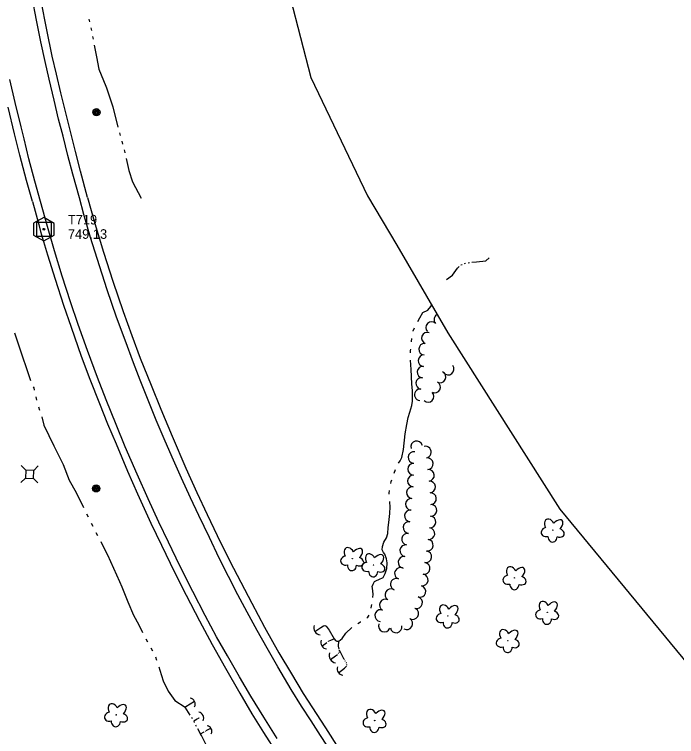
# Model space of a CAD drawing. Extents: x 589250 to 1188077, y 162953 to 363065.
# Drawn here: x 594210.4 to 594624.7, y 186827.2 to 187279.3 of the extents above; entities that cross this region are included whole.
import ezdxf

# ---------------------------------------------------------------- set-up
doc = ezdxf.new("R2010")
doc.units = 0
for name, color, linetype in [('E_DRN', 7, 'Continuous'), ('E_LAND_TreeLine_P', 7, 'Continuous'), ('E_LAND_Vegetation', 7, 'Continuous'), ('E_MAP_Control', 7, 'Continuous'), ('E_MAP_Limits', 7, 'Continuous'), ('E_MISCPROP', 7, 'Continuous'), ('E_RDWY', 7, 'Continuous'), ('E_RDWY_Gravel', 7, 'Continuous'), ('E_UTL_AG_Bold', 7, 'Continuous'), ('E_WTR_FlowLine', 7, 'Continuous')]:
    doc.layers.add(name, color=color, linetype=linetype)

msp = doc.modelspace()

# ---------------------------------------------------------------- linework, layer by layer
at = {"layer": 'E_DRN'}
for centre, radius, start, end in [((594402.08, 186895.22), 4.38, 158.5373, 264.7975), ((594406.2, 186886.09), 4.07, 157.5895, 263.8497), ((594411.79, 186877.94), 4.51, 158.3606, 264.6208), ((594416.2, 186869.48), 3.8, 159.122, 265.3822), ((594319.8, 186847.52), 3.75, 334.5552, 80.8154), ((594325.1, 186838.76), 3.75, 334.5552, 80.8154), ((594330.45, 186830.52), 3.5, 334.7233, 80.9835)]:
    msp.add_arc(centre, radius, start, end, dxfattribs=at)
at = {"layer": 'E_LAND_TreeLine_P'}
for centre, radius, start, end in [((594476.5, 187088.28), 3.58, 117.8884, 224.5967), ((594471.39, 187083.24), 3.58, 44.5967, 224.5967), ((594468.72, 187076.64), 3.58, 69.5227, 249.5227), ((594466.98, 187069.7), 3.58, 87.0525, 267.0525), ((594466.61, 187062.54), 3.58, 87.0525, 267.0525), ((594465.99, 187055.4), 3.58, 84.9847, 264.9847), ((594481.83, 187057.19), 3.58, 219.1001, 39.1001), ((594465.12, 187048.28), 3.58, 82.9427, 262.9427), ((594476.7, 187052.31), 3.58, 242.7954, 62.7954), ((594473.42, 187045.93), 3.58, 242.7954, 62.7954), ((594464.32, 187041.16), 3.58, 84.3016, 264.3016), ((594469.31, 187040.17), 3.58, 224.9076, 44.9076), ((594462.1, 187008.54), 3.66, 15.019, 195.019), ((594467.48, 187005.29), 3.66, 280.3126, 100.3126), ((594460.42, 187001.9), 3.66, 82.5397, 262.5397), ((594468.68, 186998.07), 3.66, 275.8297, 95.8297), ((594460.2, 186994.58), 3.66, 88.7988, 268.7988), ((594469.43, 186990.78), 3.66, 275.8297, 95.8297), ((594460.05, 186987.26), 3.66, 88.7988, 268.7988), ((594459.44, 186979.96), 3.66, 84.912, 264.912), ((594470.13, 186983.48), 3.66, 274.6812, 94.6812), ((594470.73, 186976.18), 3.66, 274.6812, 94.6812), ((594458.79, 186972.66), 3.66, 84.912, 264.912), ((594471, 186968.88), 3.66, 265.3155, 85.3155), ((594458.14, 186965.36), 3.66, 83.3297, 263.3297), ((594457.29, 186958.08), 3.66, 83.3297, 263.3297), ((594470.4, 186961.57), 3.66, 265.3155, 85.3155), ((594469.75, 186954.28), 3.66, 262.1939, 82.1939), ((594456.37, 186950.81), 3.66, 81.355, 261.355), ((594468.76, 186947.02), 3.66, 262.1939, 82.1939), ((594455.27, 186943.57), 3.66, 81.355, 261.355), ((594467.76, 186939.76), 3.66, 262.1939, 82.1939), ((594454.17, 186936.32), 3.66, 81.355, 261.355), ((594466.69, 186932.51), 3.66, 261.4464, 81.4464), ((594451.93, 186929.37), 3.66, 69.4824, 249.4824), ((594449.36, 186922.51), 3.66, 69.4824, 249.4824), ((594465.6, 186925.26), 3.66, 261.4464, 81.4464), ((594464.08, 186918.11), 3.66, 253.683, 73.683), ((594445.91, 186916.06), 3.66, 60.7676, 240.7676), ((594442.44, 186909.6), 3.66, 63.4791, 243.4791), ((594462.02, 186911.08), 3.66, 253.683, 73.683), ((594459.59, 186904.2), 3.66, 239.8191, 59.8191), ((594439.56, 186902.96), 3.66, 84.1881, 264.1881), ((594441.87, 186896.41), 3.66, 159.3587, 339.3587), ((594455.91, 186897.87), 3.66, 239.8191, 59.8191), ((594449.23, 186895.84), 3.66, 189.9026, 9.9026)]:
    msp.add_arc(centre, radius, start, end, dxfattribs=at)
at = {"layer": 'E_LAND_Vegetation'}
for centre in [(594547.22, 186956.44), (594421.79, 186938.55), (594435.07, 186934.65), (594523.38, 186926.59), (594481.59, 186902.68), (594543.77, 186904.96), (594519.13, 186887.26), (594274.06, 186840.83), (594435.84, 186837.27)]:
    msp.add_circle(centre, 0.128, dxfattribs=at)
for centre, major_axis, ratio in [((594545.33, 186959.42), (2.02, -3.7), 0.691916), ((594549.83, 186959.03), (-3.23, -3.49), 0.560249), ((594543.49, 186955.28), (3.49, 0.93), 0.782863), ((594550.88, 186954.79), (-3.39, 1.28), 0.716896), ((594547.09, 186952.45), (0.11, 3.45), 0.832022), ((594419.94, 186941.55), (1.97, -3.73), 0.691916), ((594424.44, 186941.1), (-3.28, -3.44), 0.560249), ((594418.05, 186937.44), (3.51, 0.88), 0.782863), ((594425.43, 186936.85), (-3.37, 1.33), 0.716896), ((594433.22, 186937.65), (1.97, -3.73), 0.691916), ((594437.72, 186937.2), (-3.28, -3.44), 0.560249), ((594421.6, 186934.57), (0.16, 3.45), 0.832022), ((594431.32, 186933.54), (3.51, 0.88), 0.782863), ((594438.71, 186932.95), (-3.37, 1.33), 0.716896), ((594521.48, 186929.57), (2.02, -3.7), 0.691916), ((594434.88, 186930.67), (0.16, 3.45), 0.832022), ((594525.99, 186929.18), (-3.23, -3.49), 0.560249), ((594519.65, 186925.44), (3.49, 0.93), 0.782863), ((594527.04, 186924.95), (-3.39, 1.28), 0.716896), ((594523.24, 186922.61), (0.11, 3.45), 0.832022), ((594541.87, 186907.94), (2.02, -3.7), 0.691916), ((594546.38, 186907.55), (-3.23, -3.49), 0.560249), ((594479.69, 186905.66), (2.02, -3.7), 0.691916), ((594484.2, 186905.27), (-3.23, -3.49), 0.560249), ((594477.85, 186901.52), (3.49, 0.93), 0.782863), ((594485.25, 186901.04), (-3.39, 1.28), 0.716896), ((594540.03, 186903.81), (3.49, 0.93), 0.782863), ((594547.42, 186903.32), (-3.39, 1.28), 0.716896), ((594481.45, 186898.7), (0.11, 3.45), 0.832022), ((594543.63, 186900.98), (0.11, 3.45), 0.832022), ((594517.23, 186890.24), (2.02, -3.7), 0.691916), ((594521.74, 186889.85), (-3.23, -3.49), 0.560249), ((594515.4, 186886.11), (3.49, 0.93), 0.782863), ((594522.79, 186885.62), (-3.39, 1.28), 0.716896), ((594519, 186883.28), (0.11, 3.45), 0.832022), ((594272.21, 186843.83), (1.97, -3.73), 0.691916), ((594276.71, 186843.38), (-3.28, -3.44), 0.560249), ((594433.98, 186840.28), (1.97, -3.73), 0.691916), ((594438.49, 186839.82), (-3.28, -3.44), 0.560249), ((594270.32, 186839.72), (3.51, 0.88), 0.782863), ((594277.7, 186839.13), (-3.37, 1.33), 0.716896), ((594432.09, 186836.17), (3.51, 0.88), 0.782863), ((594273.87, 186836.85), (0.16, 3.45), 0.832022), ((594439.47, 186835.58), (-3.37, 1.33), 0.716896), ((594435.65, 186833.29), (0.16, 3.45), 0.832022)]:
    msp.add_ellipse(centre, major_axis=major_axis, ratio=ratio, start_param=1.570796, end_param=4.712389, dxfattribs=at)
at = {"layer": 'E_MAP_Control'}
for p, q in [((594224.38, 187140.29), (594224.38, 187149.29)), ((594224.38, 187149.29), (594233.38, 187149.29)), ((594224.38, 187140.29), (594224.38, 187149.29)), ((594224.38, 187149.29), (594233.38, 187149.29)), ((594224.38, 187140.29), (594224.38, 187149.29)), ((594224.38, 187149.29), (594233.38, 187149.29)), ((594233.38, 187149.29), (594233.38, 187140.29)), ((594233.38, 187149.29), (594233.38, 187140.29)), ((594233.38, 187149.29), (594233.38, 187140.29)), ((594233.38, 187140.29), (594224.38, 187140.29)), ((594233.38, 187140.29), (594224.38, 187140.29)), ((594233.38, 187140.29), (594224.38, 187140.29))]:
    msp.add_line(p, q, dxfattribs=at)
msp.add_lwpolyline([(594222.46, 187148.55), (594222.46, 187141.16), (594228.92, 187137.44), (594235.32, 187141.1), (594235.32, 187148.43), (594228.8, 187152.15)], close=True, dxfattribs=at)
msp.add_lwpolyline([(594222.46, 187148.55), (594222.46, 187141.16), (594228.92, 187137.44), (594235.32, 187141.1), (594235.32, 187148.43), (594228.8, 187152.15)], close=True, dxfattribs=at)
msp.add_lwpolyline([(594222.46, 187148.55), (594222.46, 187141.16), (594228.92, 187137.44), (594235.32, 187141.1), (594235.32, 187148.43), (594228.8, 187152.15)], close=True, dxfattribs=at)
msp.add_circle((594228.88, 187144.79), 0.546, dxfattribs=at)
msp.add_circle((594228.88, 187144.79), 0.546, dxfattribs=at)
msp.add_circle((594228.88, 187144.79), 0.546, dxfattribs=at)
at = {"layer": 'E_MAP_Limits'}
for p, q in [((594373.82, 187325.12), (594395.8, 187239.8)), ((594395.8, 187239.8), (594431.31, 187165.74)), ((594431.31, 187165.74), (594449.68, 187134.85)), ((594449.68, 187134.85), (594481.52, 187079.89)), ((594481.52, 187079.89), (594551.59, 186969.61)), ((594551.59, 186969.61), (594648.57, 186851.99))]:
    msp.add_line(p, q, dxfattribs=at)
at = {"layer": 'E_MISCPROP'}
for centre, radius in [((594261.74, 187218.05), 2.23), ((594261.74, 187218.05), 1.67), ((594261.74, 187218.05), 1.12), ((594261.74, 187218.05), 0.558), ((594261.56, 186982.57), 2.23), ((594261.56, 186982.57), 1.67), ((594261.56, 186982.57), 1.12), ((594261.56, 186982.57), 0.558)]:
    msp.add_circle(centre, radius, dxfattribs=at)
at = {"layer": 'E_RDWY'}
for p, q in [((594224.19, 187275.67), (594221.22, 187291.6)), ((594226.94, 187262.03), (594224.19, 187275.67)), ((594229.61, 187249.88), (594226.94, 187262.03)), ((594232.12, 187238.81), (594229.61, 187249.88)), ((594210.82, 187224.19), (594207.49, 187238.56)), ((594235.21, 187225.55), (594232.12, 187238.81)), ((594214.56, 187208.9), (594210.82, 187224.19)), ((594238.09, 187213.63), (594235.21, 187225.55)), ((594240.86, 187203.07), (594238.09, 187213.63)), ((594216.44, 187201.35), (594214.56, 187208.9)), ((594219.51, 187188.84), (594216.44, 187201.35)), ((594243.86, 187190.87), (594240.86, 187203.07)), ((594223.18, 187174.9), (594219.51, 187188.84)), ((594247.03, 187179.22), (594243.86, 187190.87)), ((594251.14, 187164.46), (594247.03, 187179.22)), ((594226.76, 187162.22), (594223.18, 187174.9)), ((594253.85, 187154.02), (594251.14, 187164.46)), ((594231.11, 187146.54), (594226.76, 187162.22)), ((594258.03, 187139.7), (594253.85, 187154.02)), ((594235.5, 187131.31), (594231.11, 187146.54)), ((594262.12, 187126.42), (594258.03, 187139.7)), ((594240.4, 187115.39), (594235.5, 187131.31)), ((594268.52, 187106.83), (594262.12, 187126.42)), ((594245.5, 187099.4), (594240.4, 187115.39)), ((594274.37, 187089.81), (594268.52, 187106.83)), ((594250.35, 187085.22), (594245.5, 187099.4)), ((594279.65, 187075.31), (594274.37, 187089.81)), ((594256.14, 187068.87), (594250.35, 187085.22)), ((594285.02, 187061.12), (594279.65, 187075.31)), ((594262.36, 187052.03), (594256.14, 187068.87)), ((594289.17, 187050.29), (594285.02, 187061.12)), ((594267.83, 187037.94), (594262.36, 187052.03)), ((594294.08, 187037.77), (594289.17, 187050.29)), ((594274.03, 187022.57), (594267.83, 187037.94)), ((594299.1, 187025.27), (594294.08, 187037.77)), ((594304.06, 187013.63), (594299.1, 187025.27)), ((594279.79, 187008.63), (594274.03, 187022.57)), ((594309.07, 187002.03), (594304.06, 187013.63)), ((594287.17, 186991.5), (594279.79, 187008.63)), ((594314.92, 186988.92), (594309.07, 187002.03)), ((594294.07, 186976.04), (594287.17, 186991.5)), ((594320.57, 186976.64), (594314.92, 186988.92)), ((594300.8, 186961.38), (594294.07, 186976.04)), ((594325.87, 186965.66), (594320.57, 186976.64)), ((594332.46, 186951.76), (594325.87, 186965.66)), ((594306.82, 186948.99), (594300.8, 186961.38)), ((594313.94, 186934.07), (594306.82, 186948.99)), ((594338.56, 186939), (594332.46, 186951.76)), ((594344.35, 186927.5), (594338.56, 186939)), ((594321.98, 186917.98), (594313.94, 186934.07)), ((594350.24, 186916.04), (594344.35, 186927.5)), ((594329.8, 186902.99), (594321.98, 186917.98)), ((594356.07, 186905), (594350.24, 186916.04)), ((594336.94, 186889.72), (594329.8, 186902.99)), ((594362.3, 186893.61), (594356.07, 186905)), ((594368.48, 186882.48), (594362.3, 186893.61)), ((594343.65, 186877.76), (594336.94, 186889.72)), ((594375.12, 186870.88), (594368.48, 186882.48)), ((594351.14, 186864.71), (594343.65, 186877.76)), ((594383.59, 186856.65), (594375.12, 186870.88)), ((594358.34, 186852.5), (594351.14, 186864.71)), ((594366.47, 186839.42), (594358.34, 186852.5)), ((594390, 186846.32), (594383.59, 186856.65)), ((594396.12, 186836.98), (594390, 186846.32)), ((594374.73, 186826.03), (594366.47, 186839.42)), ((594401.93, 186827.88), (594396.12, 186836.98)), ((594409.73, 186816.05), (594401.93, 186827.88))]:
    msp.add_line(p, q, dxfattribs=at)
at = {"layer": 'E_RDWY_Gravel'}
for p, q in [((594230.63, 187269.71), (594227.23, 187287.49)), ((594234.12, 187253.24), (594230.63, 187269.71)), ((594236.65, 187241.91), (594234.12, 187253.24)), ((594239.43, 187230.1), (594236.65, 187241.91)), ((594242.94, 187216.01), (594239.43, 187230.1)), ((594210.52, 187204.61), (594206.46, 187221.11)), ((594245.68, 187205.14), (594242.94, 187216.01)), ((594248.62, 187193.53), (594245.68, 187205.14)), ((594213.83, 187191.16), (594210.52, 187204.61)), ((594251.8, 187181.19), (594248.62, 187193.53)), ((594218.01, 187175.35), (594213.83, 187191.16)), ((594256.11, 187164.6), (594251.8, 187181.19)), ((594221.66, 187162.16), (594218.01, 187175.35)), ((594256.11, 187164.6), (594260.79, 187148.36)), ((594221.66, 187162.16), (594225.63, 187147.82)), ((594225.63, 187147.82), (594226.8, 187143.42)), ((594260.79, 187148.36), (594266.19, 187130.39)), ((594226.8, 187143.42), (594231.13, 187128.86)), ((594231.13, 187128.86), (594235.83, 187113.5)), ((594266.19, 187130.39), (594272.05, 187112.36)), ((594235.83, 187113.5), (594241.13, 187097.21)), ((594272.05, 187112.36), (594278.53, 187093.28)), ((594241.13, 187097.21), (594245.86, 187083.55)), ((594278.53, 187093.28), (594283.83, 187078.21)), ((594245.86, 187083.55), (594252.13, 187065.28)), ((594283.83, 187078.21), (594289.02, 187064.18)), ((594252.13, 187065.28), (594257.7, 187050.86)), ((594289.02, 187064.18), (594295.96, 187047.17)), ((594257.7, 187050.86), (594263.72, 187035.62)), ((594295.96, 187047.17), (594302.04, 187032.27)), ((594263.72, 187035.62), (594268.73, 187022.89)), ((594302.04, 187032.27), (594309.03, 187015.2)), ((594268.73, 187022.89), (594273.98, 187010.46)), ((594309.03, 187015.2), (594317.69, 186995.22)), ((594273.98, 187010.46), (594281.21, 186993.39)), ((594281.21, 186993.39), (594287.45, 186979.08)), ((594317.69, 186995.22), (594324.51, 186979.94)), ((594287.45, 186979.08), (594295.69, 186960.74)), ((594324.51, 186979.94), (594331.01, 186966.19)), ((594331.01, 186966.19), (594337.33, 186953.07)), ((594295.69, 186960.74), (594302.36, 186947.04)), ((594337.33, 186953.07), (594345.17, 186936.99)), ((594302.36, 186947.04), (594310.57, 186930.13)), ((594345.17, 186936.99), (594352.11, 186923.78)), ((594310.57, 186930.13), (594317.85, 186915.71)), ((594352.11, 186923.78), (594358.93, 186910.7)), ((594317.85, 186915.71), (594326.23, 186899.57)), ((594358.93, 186910.7), (594366.82, 186895.78)), ((594326.23, 186899.57), (594334.05, 186884.89)), ((594366.82, 186895.78), (594375.87, 186879.7)), ((594334.05, 186884.89), (594342.48, 186870.12)), ((594375.87, 186879.7), (594383.75, 186866.45)), ((594342.48, 186870.12), (594351.55, 186854.48)), ((594383.75, 186866.45), (594391.09, 186854.1)), ((594351.55, 186854.48), (594359.06, 186841.49)), ((594391.09, 186854.1), (594404.98, 186832.7)), ((594359.06, 186841.49), (594366.35, 186829.77)), ((594404.98, 186832.7), (594413.4, 186819.64)), ((594366.35, 186829.77), (594374.99, 186816.32))]:
    msp.add_line(p, q, dxfattribs=at)
at = {"layer": 'E_UTL_AG_Bold'}
for p, q in [((594217.47, 186993.96), (594214.7, 186996.85)), ((594217.47, 186993.96), (594217.37, 186988.96)), ((594222.47, 186993.85), (594217.47, 186993.96)), ((594222.36, 186988.86), (594222.47, 186993.85)), ((594222.47, 186993.85), (594225.36, 186996.62)), ((594217.37, 186988.96), (594214.48, 186986.19)), ((594217.37, 186988.96), (594222.36, 186988.86)), ((594222.36, 186988.86), (594225.13, 186985.97))]:
    msp.add_line(p, q, dxfattribs=at)
at = {"layer": 'E_WTR_FlowLine'}
for p, q in [((594257.02, 187276.35), (594257.41, 187274.55)), ((594258.19, 187270.94), (594258.58, 187269.13)), ((594259.35, 187265.52), (594259.68, 187263.7)), ((594260.35, 187260.07), (594261.7, 187252.76)), ((594261.7, 187252.76), (594263.29, 187245.04)), ((594263.29, 187245.04), (594267.64, 187234.44)), ((594267.64, 187234.44), (594268.07, 187233.37)), ((594268.07, 187233.37), (594271.9, 187221.33)), ((594271.9, 187221.33), (594275.15, 187208.75)), ((594276.07, 187205.18), (594276.09, 187205.1)), ((594276.09, 187205.1), (594276.57, 187203.4)), ((594277.56, 187199.84), (594278.05, 187198.06)), ((594279.04, 187194.5), (594279.48, 187192.94)), ((594279.48, 187192.94), (594279.53, 187192.72)), ((594280.34, 187189.12), (594282.06, 187181.54)), ((594282.06, 187181.54), (594284.28, 187174.52)), ((594284.28, 187174.52), (594289.67, 187164.2)), ((594494.29, 187123.84), (594495.08, 187123.95)), ((594496.65, 187124.13), (594499.5, 187124.4)), ((594499.5, 187124.4), (594505.27, 187125.11)), ((594505.27, 187125.11), (594507.44, 187126.84)), ((594484.52, 187116), (594487.72, 187120.42)), ((594487.72, 187120.42), (594488.65, 187121.4)), ((594489.79, 187122.47), (594490.52, 187122.77)), ((594491.99, 187123.36), (594492.63, 187123.61)), ((594492.63, 187123.61), (594492.73, 187123.63)), ((594480.66, 187113.43), (594484.52, 187116)), ((594470.91, 187096.37), (594471.36, 187097.43)), ((594464.01, 187089.43), (594466.01, 187092.62)), ((594466.01, 187092.62), (594469.05, 187094.13)), ((594469.05, 187094.13), (594470.91, 187096.37)), ((594462.85, 187087.1), (594464.01, 187089.43)), ((594459.87, 187081.13), (594460.82, 187083.03)), ((594210.45, 187079.88), (594213.3, 187071.19)), ((594459.85, 187080.99), (594459.87, 187081.13)), ((594458.82, 187074.25), (594458.86, 187074.55)), ((594458.86, 187074.55), (594459.16, 187076.5)), ((594213.3, 187071.19), (594219.79, 187052.05)), ((594458.25, 187068.95), (594458.33, 187069.74)), ((594458.22, 187067.47), (594458.25, 187068.95)), ((594458.59, 187056.96), (594458.21, 187062.94)), ((594459.08, 187048.13), (594458.59, 187056.96)), ((594219.79, 187052.05), (594220.57, 187050.18)), ((594459.45, 187043.72), (594459.08, 187048.13)), ((594222.23, 187046.18), (594222.49, 187045.58)), ((594222.49, 187045.58), (594222.83, 187044.11)), ((594459.49, 187041.99), (594459.45, 187043.72)), ((594223.82, 187039.89), (594224.32, 187037.79)), ((594459.44, 187037.2), (594459.49, 187041.99)), ((594225.55, 187033.64), (594226.2, 187031.58)), ((594457.8, 187030.27), (594459.1, 187034.39)), ((594459.1, 187034.39), (594459.44, 187037.2)), ((594456.77, 187027.01), (594457.8, 187030.27)), ((594227.49, 187027.44), (594228.74, 187022.11)), ((594455.95, 187022.55), (594456.77, 187027.01)), ((594228.74, 187022.11), (594235.09, 187009.22)), ((594454.98, 187016.75), (594455.95, 187022.55)), ((594453.76, 187006.89), (594454.98, 187016.75)), ((594235.09, 187009.22), (594240.21, 186998.88)), ((594452.78, 187001.94), (594453.76, 187006.89)), ((594451.8, 186999.74), (594452.78, 187001.94)), ((594240.21, 186998.88), (594240.86, 186997.56)), ((594240.86, 186997.56), (594244.63, 186987.63)), ((594450.8, 186998.36), (594451.8, 186999.74)), ((594448.03, 186992.17), (594448.81, 186994.3)), ((594244.63, 186987.63), (594248.99, 186979.95)), ((594445.87, 186985.72), (594446.1, 186986.87)), ((594446.1, 186986.87), (594446.47, 186987.9)), ((594248.99, 186979.95), (594253.66, 186970.59)), ((594444.93, 186979.49), (594445.15, 186981.24)), ((594444.94, 186978.98), (594444.93, 186979.49)), ((594445.28, 186973.9), (594445.2, 186974.45)), ((594445.48, 186970.99), (594445.28, 186973.9)), ((594445.34, 186966.78), (594445.48, 186970.99)), ((594255.62, 186966.73), (594256.61, 186964.8)), ((594444.71, 186961.33), (594445.34, 186966.78)), ((594444.33, 186958), (594444.71, 186961.33)), ((594258.51, 186960.91), (594259.44, 186958.96)), ((594443.96, 186954.26), (594444.33, 186958)), ((594261.29, 186955.05), (594262.33, 186953.15)), ((594443.24, 186951.69), (594443.96, 186954.26)), ((594264.4, 186949.35), (594265.16, 186947.95)), ((594265.16, 186947.95), (594268.67, 186941)), ((594440.69, 186946.15), (594441.47, 186948.88)), ((594441.47, 186948.88), (594443.24, 186951.69)), ((594440.6, 186944.21), (594440.69, 186946.15)), ((594441.19, 186942.93), (594440.6, 186944.21)), ((594441.42, 186942.53), (594441.19, 186942.93)), ((594268.67, 186941), (594276.12, 186924.38)), ((594442.09, 186941.36), (594441.42, 186942.53)), ((594443.27, 186938.38), (594442.09, 186941.36)), ((594443.68, 186935.94), (594443.27, 186938.38)), ((594443.4, 186932.46), (594443.68, 186935.94)), ((594441.03, 186926.81), (594442.41, 186929.35)), ((594442.41, 186929.35), (594443.4, 186932.46)), ((594435.68, 186924.26), (594436.93, 186924.96)), ((594436.93, 186924.96), (594438.39, 186925.57)), ((594438.39, 186925.57), (594441.03, 186926.81)), ((594276.12, 186924.38), (594277.57, 186920.87)), ((594277.57, 186920.87), (594281.39, 186911.58)), ((594434.29, 186921.21), (594434.81, 186922.62)), ((594434.4, 186920.22), (594434.29, 186921.21)), ((594434.81, 186922.62), (594435.68, 186924.26)), ((594434.84, 186916.39), (594434.4, 186920.22)), ((594434.56, 186914.3), (594434.84, 186916.39)), ((594281.39, 186911.58), (594284.93, 186903.29)), ((594433.61, 186907.56), (594433.65, 186907.87)), ((594433.65, 186907.87), (594433.93, 186909.81)), ((594284.93, 186903.29), (594288.16, 186897.18)), ((594431.56, 186901.99), (594432.34, 186903.31)), ((594425.2, 186898), (594427, 186899.06)), ((594427, 186899.06), (594427.16, 186899.15)), ((594430.99, 186901.53), (594431.56, 186901.99)), ((594288.16, 186897.18), (594290.58, 186892.34)), ((594398.34, 186892.93), (594402.08, 186895.54)), ((594402.08, 186895.54), (594403.76, 186896.6)), ((594403.76, 186896.6), (594404.57, 186896.73)), ((594404.57, 186896.73), (594405.49, 186896.33)), ((594405.49, 186896.33), (594407.33, 186893.86)), ((594407.33, 186893.86), (594410.45, 186888.51)), ((594417.76, 186891.85), (594421.46, 186895.45)), ((594415.57, 186888.56), (594417.76, 186891.85)), ((594292.57, 186888.49), (594293.6, 186886.59)), ((594402.82, 186883.83), (594405.9, 186886.19)), ((594406.22, 186886.43), (594406.34, 186886.53)), ((594406.34, 186886.53), (594406.38, 186886.55)), ((594406.72, 186886.77), (594406.89, 186886.88)), ((594407.23, 186887.11), (594407.39, 186887.22)), ((594407.73, 186887.44), (594407.76, 186887.45)), ((594407.76, 186887.45), (594410.45, 186888.51)), ((594410.45, 186888.51), (594411.3, 186887.35)), ((594411.3, 186887.35), (594412.23, 186886.9)), ((594412.23, 186886.9), (594413.29, 186886.9)), ((594413.09, 186883.82), (594413.29, 186886.9)), ((594413.29, 186886.9), (594415.57, 186888.56)), ((594295.68, 186882.79), (594296.71, 186880.89)), ((594413.6, 186881.97), (594413.09, 186883.82)), ((594413.71, 186879.95), (594413.74, 186879.98)), ((594413.74, 186879.98), (594413.8, 186880.28)), ((594413.88, 186880.96), (594413.79, 186881.3)), ((594416.82, 186875.44), (594413.91, 186880.86)), ((594298.66, 186877.04), (594299.35, 186874.99)), ((594408.07, 186875.4), (594411.36, 186877.68)), ((594411.36, 186877.68), (594412.51, 186878.7)), ((594413.01, 186879.18), (594413.24, 186879.44)), ((594416.84, 186875.42), (594416.82, 186875.44)), ((594300.73, 186870.88), (594301.43, 186868.83)), ((594416.92, 186870.06), (594418.15, 186871.21)), ((594417.49, 186874.32), (594417.27, 186874.68)), ((594418.1, 186873.29), (594417.93, 186873.58)), ((594418.13, 186873.21), (594418.1, 186873.29)), ((594418.49, 186872.22), (594418.42, 186872.41)), ((594418.43, 186872), (594418.49, 186872.22)), ((594301.43, 186868.83), (594303.42, 186862.07)), ((594413.16, 186867.2), (594416.92, 186870.06)), ((594303.42, 186862.07), (594306.66, 186855.56)), ((594306.66, 186855.56), (594310.7, 186849.76)), ((594310.7, 186849.76), (594317.33, 186845.62)), ((594317.6, 186846.11), (594323.09, 186849.33)), ((594317.33, 186845.62), (594317.6, 186846.11)), ((594320.43, 186840.61), (594317.33, 186845.62)), ((594321.85, 186838.33), (594321.38, 186839.09)), ((594325.9, 186838.92), (594326.04, 186839)), ((594328.46, 186840.42), (594328.42, 186840.39)), ((594322.66, 186837.02), (594324.75, 186838.24)), ((594323.19, 186835.99), (594322.78, 186836.79)), ((594324.42, 186833.6), (594324.01, 186834.4)), ((594325.04, 186838.41), (594325.18, 186838.5)), ((594325.47, 186838.67), (594325.61, 186838.75)), ((594326.86, 186828.86), (594325.24, 186832.01)), ((594326.86, 186828.86), (594329.15, 186830.16)), ((594329.46, 186830.34), (594329.62, 186830.43)), ((594329.94, 186830.61), (594330.09, 186830.7)), ((594330.41, 186830.88), (594330.57, 186830.97)), ((594330.88, 186831.15), (594333.31, 186832.53)), ((594327.46, 186827.86), (594326.86, 186828.86)), ((594331.19, 186820.44), (594327.46, 186827.86))]:
    msp.add_line(p, q, dxfattribs=at)

# ---------------------------------------------------------------- texts
at = {"layer": 'E_MAP_Control'}
for s, p in [('T719', (594243.88, 187147.79)), ('T719', (594243.88, 187147.79)), ('T719', (594243.88, 187147.79)), ('749.13', (594243.88, 187138.79)), ('749.13', (594243.88, 187138.79)), ('749.13', (594243.88, 187138.79))]:
    msp.add_text(s, height=6, dxfattribs=at).set_placement(p)

doc.saveas('drawing.dxf')
